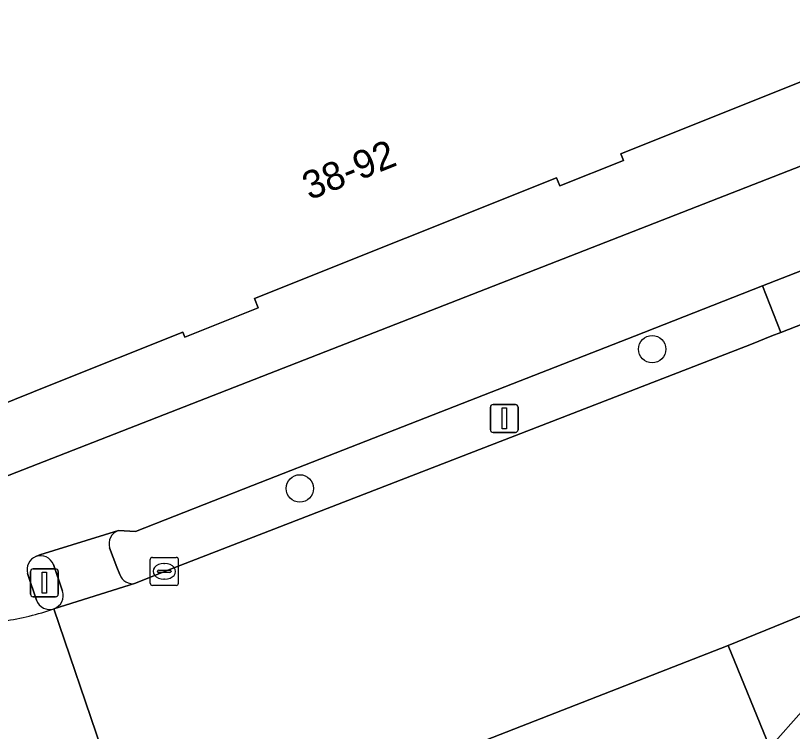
# Model space of a CAD drawing. Extents: x 161087 to 161926, y 382572 to 383873.
# Drawn here: x 161804.34 to 161832.06, y 382596.88 to 382622.42 of the extents above; entities that cross this region are included whole.
import ezdxf

# ---------------------------------------------------------------- set-up
doc = ezdxf.new("R2010")
doc.units = 0
for name, color, linetype in [('IMGEO_Berm_groen', 7, 'Continuous'), ('IMGEO_Boom', 7, 'Continuous'), ('IMGEO_Fietspad_gesloten', 7, 'Continuous'), ('IMGEO_Kolk', 7, 'Continuous'), ('IMGEO_Lichtmast', 7, 'Continuous'), ('IMGEO_Pand', 7, 'Continuous'), ('IMGEO_Pand_nummerreeks', 7, 'Continuous'), ('IMGEO_Rijbaan_lokaal_gesloten', 7, 'Continuous'), ('IMGEO_Verkeerseiland_groen', 7, 'Continuous'), ('IMGEO_Verkeerseiland_open', 7, 'Continuous'), ('IMGEO_Verkeersregelinstallatiepaal', 7, 'Continuous'), ('IMGEO_Voetpad_open', 7, 'Continuous')]:
    doc.layers.add(name, color=color, linetype=linetype)

msp = doc.modelspace()

# ---------------------------------------------------------------- linework, layer by layer
at = {"layer": 'IMGEO_Berm_groen'}
for points in [[(161835.691, 382614.614), (161830.993, 382612.774), (161831.642, 382611.116), (161834.599, 382612.271), (161835.502, 382612.668)], [(161830.596, 382610.702), (161831.322, 382610.991), (161831.642, 382611.116), (161830.993, 382612.774), (161826.422, 382610.983), (161819.242, 382608.171), (161812.802, 382605.649), (161808.623, 382604.012), (161808.012, 382604.047)], [(161808.62, 382602.163), (161809.653, 382602.588), (161830.596, 382610.702)], [(161807.701, 382603.434), (161807.96, 382602.734), (161808.069, 382602.482)]]:
    msp.add_lwpolyline(points, dxfattribs=at)
for centre, radius, start, end in [((161808.173, 382603.58), 0.494, 109.0593, 197.1396), ((161808.511, 382602.61), 0.46, 196.1393, 283.7236)]:
    msp.add_arc(centre, radius, start, end, dxfattribs=at)
at = {"layer": 'IMGEO_Boom'}
for centre in [(161827.054, 382610.517), (161814.489, 382605.551)]:
    msp.add_circle(centre, 0.489, dxfattribs=at)
at = {"layer": 'IMGEO_Fietspad_gesloten'}
for points in [[(161832.892, 382617.259), (161803.621, 382605.834)], [(161805.069, 382603.116), (161805.217, 382603.177), (161808.012, 382604.047), (161808.623, 382604.012), (161812.802, 382605.649), (161819.242, 382608.171), (161826.422, 382610.983), (161830.993, 382612.774), (161835.691, 382614.614)], [(161805.088, 382601.566), (161804.775, 382602.519)]]:
    msp.add_lwpolyline(points, dxfattribs=at)
for centre, radius, start, end in [((161805.24, 382602.661), 0.486, 110.5915, 196.9715), ((161805.556, 382601.725), 0.494, 198.7655, 288.6917), ((161802.621, 382610.007), 9.281, 278.1371, 289.465)]:
    msp.add_arc(centre, radius, start, end, dxfattribs=at)
at = {"layer": 'IMGEO_Kolk'}
for p, q in [((161809.226, 382603.089), (161810.078, 382603.089)), ((161809.151, 382602.163), (161809.151, 382603.015)), ((161809.639, 382602.869), (161809.664, 382602.869)), ((161810.152, 382603.015), (161810.152, 382602.163)), ((161809.41, 382602.583), (161809.41, 382602.595)), ((161809.848, 382602.546), (161809.45, 382602.546)), ((161809.453, 382602.632), (161809.851, 382602.632)), ((161809.894, 382602.595), (161809.894, 382602.583)), ((161809.662, 382602.309), (161809.637, 382602.309)), ((161810.078, 382602.089), (161809.226, 382602.089))]:
    msp.add_line(p, q, dxfattribs=at)
for points in [[(161809.226, 382603.089), (161810.078, 382603.089)], [(161809.151, 382602.163), (161809.151, 382603.015)], [(161810.152, 382603.015), (161810.152, 382602.163)], [(161810.078, 382602.089), (161809.226, 382602.089)]]:
    msp.add_lwpolyline(points, dxfattribs=at)
for centre, radius, start, end in [((161809.228, 382603.013), 0.0765, 91.552, 178.448), ((161809.228, 382603.013), 0.0765, 91.552, 178.448), ((161810.076, 382603.013), 0.0765, 1.552, 88.448), ((161810.076, 382603.013), 0.0765, 1.552, 88.448), ((161809.45, 382602.592), 0.0403, 85.8775, 175.7526), ((161809.447, 382602.582), 0.0366, 178.938, 274.7102), ((161809.851, 382602.589), 0.043, 264.8664, 352.4533), ((161809.855, 382602.594), 0.0386, 1.7309, 96.639), ((161809.228, 382602.165), 0.0765, 181.552, 268.448), ((161809.228, 382602.165), 0.0765, 181.552, 268.448), ((161810.076, 382602.165), 0.0765, 271.552, 358.448), ((161810.076, 382602.165), 0.0765, 271.552, 358.448)]:
    msp.add_arc(centre, radius, start, end, dxfattribs=at)
for centre, major_axis, ratio, start_param, end_param in [((161809.638, 382602.589), (-0.387, 0.002), 0.722429, 4.712389, 7.853982), ((161809.663, 382602.589), (-0.39, 0.002), 0.717154, 1.570796, 4.712389)]:
    msp.add_ellipse(centre, major_axis=major_axis, ratio=ratio, start_param=start_param, end_param=end_param, dxfattribs=at)
at = {"layer": 'IMGEO_Lichtmast'}
for p, q in [((161821.285, 382607.645), (161821.285, 382608.445)), ((161821.285, 382608.445), (161821.285, 382607.645)), ((161821.385, 382608.545), (161822.175, 382608.545)), ((161822.175, 382608.545), (161821.385, 382608.545)), ((161822.275, 382608.445), (161822.275, 382607.645)), ((161822.275, 382607.645), (161822.275, 382608.445)), ((161822.175, 382607.545), (161821.385, 382607.545)), ((161821.385, 382607.545), (161822.175, 382607.545))]:
    msp.add_line(p, q, dxfattribs=at)
msp.add_lwpolyline([(161821.705, 382608.42), (161821.855, 382608.42), (161821.855, 382607.67), (161821.705, 382607.67), (161821.705, 382608.42)], dxfattribs=at)
for centre, start, end in [((161821.385, 382608.445), 90, 180), ((161821.385, 382608.445), 90, 180), ((161822.175, 382608.445), 0, 90), ((161822.175, 382608.445), 360, 90), ((161821.385, 382607.645), 180, 270), ((161821.385, 382607.645), 180, 270), ((161822.175, 382607.645), 270, 0), ((161822.175, 382607.645), 270, 0)]:
    msp.add_arc(centre, 0.1, start, end, dxfattribs=at)
at = {"layer": 'IMGEO_Pand'}
msp.add_lwpolyline([(161795.404, 382625.221), (161802.325, 382607.929), (161805.662, 382609.265), (161810.31, 382611.126), (161810.383, 382610.944), (161812.997, 382611.991), (161812.865, 382612.321), (161823.648, 382616.637), (161823.767, 382616.34), (161826.036, 382617.249), (161825.941, 382617.487), (161834.23, 382620.808), (161836.259, 382629.429)], dxfattribs=at)
at = {"layer": 'IMGEO_Rijbaan_lokaal_gesloten'}
for points in [[(161835.502, 382612.668), (161834.599, 382612.271), (161831.642, 382611.116), (161831.322, 382610.991), (161830.596, 382610.702), (161809.653, 382602.588), (161808.62, 382602.163), (161805.714, 382601.257), (161809.107, 382591.258), (161811.663, 382592.851), (161811.765, 382592.915), (161829.763, 382599.94), (161834.055, 382601.69)], [(161803.641, 382586.196), (161806.295, 382588.845), (161806.499, 382589.02), (161808.872, 382591.056), (161809.005, 382591.17), (161809.107, 382591.258), (161805.714, 382601.257)], [(161834.027, 382596.507), (161832.48, 382597.686), (161831.256, 382596.303), (161829.575, 382594.578)]]:
    msp.add_lwpolyline(points, dxfattribs=at)
msp.add_arc((161802.621, 382610.007), 9.281, 278.1371, 289.465, dxfattribs=at)
at = {"layer": 'IMGEO_Verkeerseiland_groen'}
msp.add_lwpolyline([(161829.575, 382594.578), (161831.256, 382596.303), (161829.763, 382599.94), (161811.765, 382592.915), (161811.663, 382592.851)], dxfattribs=at)
at = {"layer": 'IMGEO_Verkeerseiland_open'}
for points in [[(161806.023, 382601.882), (161805.694, 382602.831)], [(161804.775, 382602.519), (161805.088, 382601.566)], [(161834.055, 382601.69), (161829.763, 382599.94), (161831.256, 382596.303), (161832.48, 382597.686), (161832.99, 382598.262), (161833.833, 382599.162), (161834.916, 382600.577)]]:
    msp.add_lwpolyline(points, dxfattribs=at)
for centre, radius, start, end in [((161805.24, 382602.661), 0.486, 110.5915, 196.9715), ((161805.239, 382602.662), 0.485, 20.4158, 110.5582), ((161805.555, 382601.724), 0.493, 288.7392, 18.6452), ((161805.556, 382601.725), 0.494, 198.7655, 288.6917)]:
    msp.add_arc(centre, radius, start, end, dxfattribs=at)
at = {"layer": 'IMGEO_Verkeersregelinstallatiepaal'}
for p, q in [((161804.878, 382601.782), (161804.878, 382602.582)), ((161804.878, 382602.582), (161804.878, 382601.782)), ((161804.978, 382602.682), (161805.768, 382602.682)), ((161805.768, 382602.682), (161804.978, 382602.682)), ((161805.868, 382602.582), (161805.868, 382601.782)), ((161805.868, 382601.782), (161805.868, 382602.582)), ((161805.768, 382601.682), (161804.978, 382601.682)), ((161804.978, 382601.682), (161805.768, 382601.682))]:
    msp.add_line(p, q, dxfattribs=at)
msp.add_lwpolyline([(161805.298, 382602.557), (161805.448, 382602.557), (161805.448, 382601.807), (161805.298, 382601.807), (161805.298, 382602.557)], dxfattribs=at)
for centre, start, end in [((161804.978, 382602.582), 90, 180), ((161804.978, 382602.582), 90, 180), ((161805.768, 382602.582), 0, 90), ((161805.768, 382602.582), 360, 90), ((161804.978, 382601.782), 180, 270), ((161804.978, 382601.782), 180, 270), ((161805.768, 382601.782), 270, 0), ((161805.768, 382601.782), 270, 0)]:
    msp.add_arc(centre, 0.1, start, end, dxfattribs=at)
at = {"layer": 'IMGEO_Voetpad_open'}
for points in [[(161836.259, 382629.429), (161834.23, 382620.808), (161825.941, 382617.487), (161826.036, 382617.249), (161823.767, 382616.34), (161823.648, 382616.637), (161812.865, 382612.321), (161812.997, 382611.991), (161810.383, 382610.944), (161810.31, 382611.126), (161805.662, 382609.265), (161802.325, 382607.929), (161801.013, 382606.276)], [(161803.621, 382605.834), (161832.892, 382617.259)], [(161808.012, 382604.047), (161805.217, 382603.177), (161805.069, 382603.116)], [(161807.96, 382602.734), (161807.701, 382603.434)], [(161805.694, 382602.831), (161806.023, 382601.882)], [(161808.069, 382602.482), (161807.96, 382602.734)], [(161805.714, 382601.257), (161808.62, 382602.163)]]:
    msp.add_lwpolyline(points, dxfattribs=at)
for centre, radius, start, end in [((161808.173, 382603.58), 0.494, 109.0593, 197.1396), ((161805.239, 382602.662), 0.485, 20.4158, 110.5582), ((161808.511, 382602.61), 0.46, 196.1393, 283.7236), ((161805.555, 382601.724), 0.493, 288.7392, 18.6452)]:
    msp.add_arc(centre, radius, start, end, dxfattribs=at)

# ---------------------------------------------------------------- texts
at = {"layer": 'IMGEO_Pand_nummerreeks'}
msp.add_text('38-92', height=1, rotation=21.8125, dxfattribs=at).set_placement((161814.833, 382615.823))

doc.saveas('drawing.dxf')
